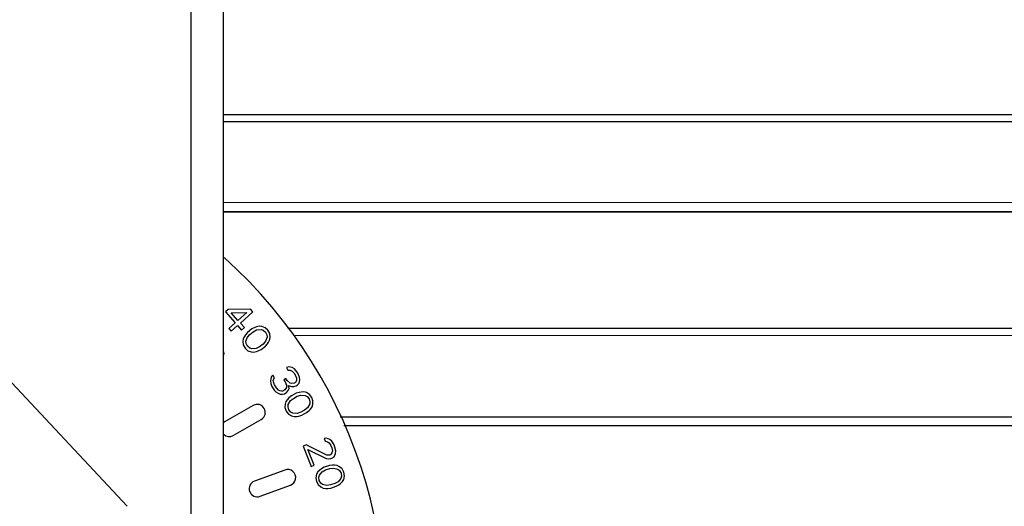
# Paper-space layout 'Sheet' of a CAD drawing. Header units: inches. Extents: x 0.2 to 10.8, y 0.2 to 8.3.
# Tile 281 of 545: x 5.651 to 5.894, y 4.267 to 4.387. Entities that reach past the tile are written whole.
import ezdxf

# ---------------------------------------------------------------- set-up
doc = ezdxf.new("R2010")
doc.units = ezdxf.units.IN
doc.header["$MEASUREMENT"] = 0
doc.layers.get('0').update_dxf_attribs({"lineweight": 5})
doc.layers.add('02___PRT_ALL_AXES', color=7, linetype='Continuous')
doc.styles.add('My Text', font='tahoma.ttf')
doc.dimstyles.new('My Dimension - mm [in] (ANSI)$0', dxfattribs={"dimtxt": 0.12, "dimasz": 0.09842519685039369, "dimexe": 0.125, "dimexo": 0.06299999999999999, "dimgap": 0.03149606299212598, "dimtad": 0, "dimlfac": 250, "dimzin": 4, "dimdsep": 46, "dimtxsty": 'My Text', "dimblk": 'Filled-1', "dimcen": 0.09, "dimclrd": 1, "dimclre": 1, "dimclrt": 1, "dimadec": 1, "dimazin": 1, "dimtfac": 1, "dimtofl": 0, "dimtmove": 0, "dimatfit": 3, "dimfxl": 1, "dimtolj": 1, "dimtzin": 4, "dimlwd": -1, "dimlwe": -1, "dimarcsym": 0})

# ---------------------------------------------------------------- blocks, each defined once
blk = doc.blocks.new('*D7')
at = {"color": 1, "true_color": 0xff0000}
for p, q in [((2.885847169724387, 4.510735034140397), (2.885847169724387, 3.015490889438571)), ((4.10887950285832, 4.510735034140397), (4.10887950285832, 3.015490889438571)), ((2.984272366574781, 3.140490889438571), (4.010454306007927, 3.140490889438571)), ((4.10887950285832, 3.140490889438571), (4.20730469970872, 3.140490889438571))]:
    blk.add_line(p, q, dxfattribs=at)
at = {"layer": 'Defpoints', "color": 0}
for p in [(2.885847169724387, 4.573735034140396), (4.10887950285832, 4.573735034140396), (4.10887950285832, 3.140490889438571)]:
    blk.add_point(p, dxfattribs=at)
at = {"color": 1, "true_color": 0xff0000, "insert": (5.07271614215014, 3.140490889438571), "char_height": 0.12, "attachment_point": 5, "style": 'My Text'}
blk.add_mtext('\\A1;305.76 mm [12.038 in]', dxfattribs=at)
blk = doc.blocks.new('Filled-1')
blk = doc.blocks.new('*D8')
at = {"color": 1, "true_color": 0xff0000}
for p, q in [((6.727077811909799, 4.262239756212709), (6.727077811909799, 3.3069249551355)), ((4.737050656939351, 4.189303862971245), (4.737050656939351, 3.3069249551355)), ((4.638625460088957, 3.4319249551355), (4.540200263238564, 3.4319249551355)), ((6.825503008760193, 3.4319249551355), (6.923928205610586, 3.4319249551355))]:
    blk.add_line(p, q, dxfattribs=at)
at = {"layer": 'Defpoints', "color": 0}
for p in [(6.727077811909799, 4.325239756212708), (4.737050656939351, 4.252303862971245), (6.727077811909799, 3.4319249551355)]:
    blk.add_point(p, dxfattribs=at)
at = {"color": 1, "true_color": 0xff0000, "insert": (5.732064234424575, 3.4319249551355), "char_height": 0.12, "attachment_point": 5, "style": 'My Text'}
blk.add_mtext('\\A1;497.51 mm [19.587 in]', dxfattribs=at)

psp = doc.layouts.new('Sheet')

# ---------------------------------------------------------------- linework, layer by layer
at = {"color": 0, "linetype": 'ByBlock', "lineweight": -3}
for p, q in [((5.693310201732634, 4.244640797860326), (5.693310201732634, 5.551297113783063)), ((5.701310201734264, 4.227297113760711), (5.701310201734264, 5.543297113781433)), ((5.701310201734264, 4.363974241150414), (6.4823441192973, 4.363975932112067)), ((5.701310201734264, 4.362265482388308), (6.482346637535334, 4.361986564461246)), ((6.482455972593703, 4.341938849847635), (5.701310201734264, 4.342182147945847)), ((5.701310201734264, 4.339936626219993), (6.482441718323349, 4.33993035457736)), ((6.226182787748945, 4.339926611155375), (5.701310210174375, 4.339931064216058)), ((5.702478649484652, 4.315748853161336), (5.701792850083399, 4.315136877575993)), ((5.701792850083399, 4.315136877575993), (5.704189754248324, 4.312450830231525)), ((5.707961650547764, 4.31581669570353), (5.702478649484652, 4.315748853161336)), ((5.703177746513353, 4.314965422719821), (5.707047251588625, 4.315000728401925)), ((5.704875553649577, 4.313062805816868), (5.703177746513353, 4.314965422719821)), ((5.707047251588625, 4.315000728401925), (5.704875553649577, 4.313062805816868)), ((5.705474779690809, 4.312391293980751), (5.708560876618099, 4.315145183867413)), ((5.708560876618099, 4.315145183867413), (5.707961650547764, 4.31581669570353)), ((5.704189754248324, 4.312450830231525), (5.702589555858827, 4.311022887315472)), ((5.703188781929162, 4.310351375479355), (5.704788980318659, 4.311779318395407)), ((5.704788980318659, 4.311779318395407), (5.705787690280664, 4.310660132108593)), ((5.706473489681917, 4.311272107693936), (5.705474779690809, 4.312391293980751)), ((5.709476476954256, 4.311471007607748), (5.709022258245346, 4.311305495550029)), ((5.710143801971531, 4.311612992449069), (5.709476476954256, 4.311471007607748)), ((5.710783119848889, 4.31154241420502), (5.710143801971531, 4.311612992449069)), ((5.711607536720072, 4.311235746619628), (5.710783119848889, 4.31154241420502)), ((5.702589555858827, 4.311022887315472), (5.703188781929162, 4.310351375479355)), ((5.705787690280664, 4.310660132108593), (5.706473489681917, 4.311272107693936)), ((5.706462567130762, 4.309108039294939), (5.706165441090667, 4.308493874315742)), ((5.70673168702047, 4.309509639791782), (5.706462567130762, 4.309108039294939)), ((5.70724191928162, 4.310100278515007), (5.70673168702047, 4.309509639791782)), ((5.706841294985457, 4.307880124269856), (5.707194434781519, 4.308919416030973)), ((5.707194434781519, 4.308919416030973), (5.707825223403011, 4.309604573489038)), ((5.708326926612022, 4.310950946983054), (5.70724191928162, 4.310100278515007)), ((5.707825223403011, 4.309604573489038), (5.708669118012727, 4.310266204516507)), ((5.709022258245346, 4.311305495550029), (5.708326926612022, 4.310950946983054)), ((5.708669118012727, 4.310266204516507), (5.709485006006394, 4.310715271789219)), ((5.709485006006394, 4.310715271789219), (5.710578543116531, 4.310810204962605)), ((5.710578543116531, 4.310810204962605), (5.711097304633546, 4.310645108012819)), ((5.711097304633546, 4.310645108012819), (5.711680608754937, 4.310149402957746)), ((5.712283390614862, 4.310621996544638), (5.711607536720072, 4.311235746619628)), ((5.711680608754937, 4.310149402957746), (5.712022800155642, 4.3094646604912)), ((5.712059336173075, 4.308921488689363), (5.711706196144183, 4.307882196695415)), ((5.712022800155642, 4.3094646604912), (5.712059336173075, 4.308921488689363)), ((5.712718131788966, 4.309819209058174), (5.712283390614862, 4.310621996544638)), ((5.71281921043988, 4.30894542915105), (5.712718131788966, 4.309819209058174)), ((5.712735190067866, 4.308307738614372), (5.71281921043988, 4.30894542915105)), ((5.717217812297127, 4.311115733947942), (6.482577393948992, 4.311127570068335)), ((6.482595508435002, 4.309136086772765), (5.718709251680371, 4.309282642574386)), ((5.706165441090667, 4.308493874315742), (5.706081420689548, 4.30785618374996)), ((5.706081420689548, 4.30785618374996), (5.706182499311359, 4.306982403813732)), ((5.706182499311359, 4.306982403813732), (5.706617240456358, 4.306179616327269)), ((5.70687783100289, 4.307336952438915), (5.706841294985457, 4.307880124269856)), ((5.707220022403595, 4.306652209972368), (5.70687783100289, 4.307336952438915)), ((5.707803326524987, 4.306156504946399), (5.707220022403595, 4.306652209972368)), ((5.710231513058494, 4.306535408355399), (5.709415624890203, 4.306086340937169)), ((5.71107540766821, 4.307197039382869), (5.710231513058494, 4.306535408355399)), ((5.710573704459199, 4.305850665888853), (5.711658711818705, 4.3067013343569)), ((5.711706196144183, 4.307882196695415), (5.71107540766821, 4.307197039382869)), ((5.711658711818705, 4.3067013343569), (5.712168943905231, 4.307291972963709)), ((5.712168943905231, 4.307291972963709), (5.712438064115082, 4.307693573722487)), ((5.712438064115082, 4.307693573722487), (5.712735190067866, 4.308307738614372)), ((5.706617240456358, 4.306179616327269), (5.707293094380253, 4.305565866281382)), ((5.707293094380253, 4.305565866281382), (5.708117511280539, 4.305259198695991)), ((5.708322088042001, 4.305991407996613), (5.707803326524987, 4.306156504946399)), ((5.708117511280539, 4.305259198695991), (5.708756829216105, 4.305188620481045)), ((5.709415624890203, 4.306086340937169), (5.708322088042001, 4.305991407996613)), ((5.708756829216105, 4.305188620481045), (5.709424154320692, 4.305330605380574)), ((5.709424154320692, 4.305330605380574), (5.709878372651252, 4.305496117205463)), ((5.709878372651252, 4.305496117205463), (5.710573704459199, 4.305850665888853)), ((5.713506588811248, 4.299512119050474), (5.713194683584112, 4.29914276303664)), ((5.713901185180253, 4.298874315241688), (5.713506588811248, 4.299512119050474)), ((5.717442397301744, 4.301594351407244), (5.716842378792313, 4.301399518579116)), ((5.716842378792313, 4.301399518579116), (5.717236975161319, 4.30076171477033)), ((5.717236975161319, 4.30076171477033), (5.717785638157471, 4.300748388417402)), ((5.718279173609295, 4.301406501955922), (5.717442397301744, 4.301594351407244)), ((5.717785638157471, 4.300748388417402), (5.718282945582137, 4.300526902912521)), ((5.7188554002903, 4.30105745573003), (5.718279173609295, 4.301406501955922)), ((5.718282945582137, 4.300526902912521), (5.718807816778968, 4.299969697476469)), ((5.718807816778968, 4.299969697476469), (5.719123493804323, 4.299459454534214)), ((5.719538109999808, 4.30024512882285), (5.7188554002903, 4.30105745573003)), ((5.719123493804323, 4.299459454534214), (5.7193878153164, 4.298741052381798)), ((5.719695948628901, 4.299990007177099), (5.719538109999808, 4.30024512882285)), ((5.720118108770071, 4.299016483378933), (5.719695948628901, 4.299990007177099)), ((5.71296169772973, 4.298645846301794), (5.712937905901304, 4.298101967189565)), ((5.712937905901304, 4.298101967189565), (5.712993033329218, 4.297430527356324)), ((5.713194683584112, 4.29914276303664), (5.71296169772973, 4.298645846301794)), ((5.712993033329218, 4.297430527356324), (5.713178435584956, 4.296839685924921)), ((5.713178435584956, 4.296839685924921), (5.713809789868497, 4.295819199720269)), ((5.713616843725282, 4.298169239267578), (5.713719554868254, 4.298585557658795)), ((5.713644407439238, 4.297833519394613), (5.713616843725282, 4.298169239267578)), ((5.713908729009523, 4.297115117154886), (5.713644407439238, 4.297833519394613)), ((5.713719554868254, 4.298585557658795), (5.713901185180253, 4.298874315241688)), ((5.714382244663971, 4.296349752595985), (5.713908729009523, 4.297115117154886)), ((5.71672341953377, 4.298680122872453), (5.716202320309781, 4.298357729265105)), ((5.716202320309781, 4.298357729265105), (5.716517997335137, 4.297847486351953)), ((5.716517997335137, 4.297847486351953), (5.716861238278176, 4.297001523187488)), ((5.717039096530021, 4.298169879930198), (5.71672341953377, 4.298680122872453)), ((5.716861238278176, 4.297001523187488), (5.716837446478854, 4.296457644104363)), ((5.717773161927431, 4.297565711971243), (5.717039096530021, 4.298169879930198)), ((5.717409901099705, 4.296988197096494), (5.718116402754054, 4.296719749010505)), ((5.717543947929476, 4.296189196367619), (5.717409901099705, 4.296988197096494)), ((5.718191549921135, 4.297471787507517), (5.717773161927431, 4.297565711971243)), ((5.718870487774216, 4.297539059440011), (5.718191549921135, 4.297471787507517)), ((5.718665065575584, 4.296706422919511), (5.719265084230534, 4.296901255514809)), ((5.719131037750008, 4.297700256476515), (5.718870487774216, 4.297539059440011)), ((5.719364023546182, 4.298197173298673), (5.719131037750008, 4.297700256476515)), ((5.719265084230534, 4.296901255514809), (5.719525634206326, 4.29706245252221)), ((5.7193878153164, 4.298741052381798), (5.719364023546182, 4.298197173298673)), ((5.719525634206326, 4.29706245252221), (5.719967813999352, 4.297512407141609)), ((5.719967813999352, 4.297512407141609), (5.720173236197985, 4.298345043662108)), ((5.720173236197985, 4.298345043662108), (5.720118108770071, 4.299016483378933)), ((5.713809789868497, 4.295819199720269), (5.714255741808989, 4.295389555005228)), ((5.714255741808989, 4.295389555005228), (5.714831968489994, 4.295040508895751)), ((5.71490711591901, 4.295792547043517), (5.714382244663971, 4.296349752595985)), ((5.714831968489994, 4.295040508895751), (5.715329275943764, 4.294819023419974)), ((5.715195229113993, 4.295618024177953), (5.71490711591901, 4.295792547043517)), ((5.715613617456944, 4.295524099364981), (5.715195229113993, 4.295618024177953)), ((5.715329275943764, 4.294819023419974), (5.715877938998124, 4.294805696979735)), ((5.715953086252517, 4.295557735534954), (5.715613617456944, 4.295524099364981)), ((5.715877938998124, 4.294805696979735), (5.716347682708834, 4.294919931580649)), ((5.716474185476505, 4.295880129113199), (5.715953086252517, 4.295557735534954)), ((5.716347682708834, 4.294919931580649), (5.716868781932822, 4.295242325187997)), ((5.716837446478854, 4.296457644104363), (5.716474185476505, 4.295880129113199)), ((5.716868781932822, 4.295242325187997), (5.717310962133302, 4.295692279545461)), ((5.717310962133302, 4.295692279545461), (5.717543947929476, 4.296189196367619)), ((5.718079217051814, 4.294370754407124), (5.71747553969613, 4.293876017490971)), ((5.719293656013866, 4.295023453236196), (5.718079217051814, 4.294370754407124)), ((5.718116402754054, 4.296719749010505), (5.718665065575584, 4.296706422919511)), ((5.720039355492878, 4.295253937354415), (5.719293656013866, 4.295023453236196)), ((5.719513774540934, 4.294290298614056), (5.720394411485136, 4.294593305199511)), ((5.720515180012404, 4.295339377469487), (5.720039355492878, 4.295253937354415)), ((5.720394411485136, 4.294593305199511), (5.721488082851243, 4.29449993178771)), ((5.721196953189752, 4.29536521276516), (5.720515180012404, 4.295339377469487)), ((5.721814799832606, 4.295186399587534), (5.721196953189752, 4.29536521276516)), ((5.721488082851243, 4.29449993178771), (5.721970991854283, 4.294248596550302)), ((5.722574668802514, 4.294743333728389), (5.721814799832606, 4.295186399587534)), ((5.723135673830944, 4.294023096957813), (5.722574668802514, 4.294743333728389)), ((5.708644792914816, 4.292029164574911), (5.701716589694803, 4.288029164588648)), ((5.71655223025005, 4.292358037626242), (5.716502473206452, 4.291479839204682)), ((5.716744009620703, 4.292971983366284), (5.71655223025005, 4.292358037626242)), ((5.717141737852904, 4.293526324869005), (5.716744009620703, 4.292971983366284)), ((5.71747553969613, 4.293876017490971), (5.717141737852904, 4.293526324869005)), ((5.717248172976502, 4.291710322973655), (5.717305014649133, 4.292251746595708)), ((5.717305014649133, 4.292251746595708), (5.717830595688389, 4.293215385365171)), ((5.717830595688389, 4.293215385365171), (5.718569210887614, 4.293782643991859)), ((5.718569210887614, 4.293782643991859), (5.719513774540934, 4.294290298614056)), ((5.721970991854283, 4.294248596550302), (5.722460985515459, 4.293660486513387)), ((5.722624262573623, 4.292385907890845), (5.722098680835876, 4.291422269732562)), ((5.722460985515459, 4.293660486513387), (5.72268110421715, 4.292927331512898)), ((5.72268110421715, 4.292927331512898), (5.722624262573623, 4.292385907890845)), ((5.723426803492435, 4.293157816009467), (5.723135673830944, 4.294023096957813)), ((5.72318526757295, 4.291665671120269), (5.723377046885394, 4.292279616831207)), ((5.723377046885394, 4.292279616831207), (5.723426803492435, 4.293157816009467)), ((5.716502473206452, 4.291479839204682), (5.716793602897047, 4.290614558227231)), ((5.716793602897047, 4.290614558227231), (5.717354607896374, 4.289894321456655)), ((5.717468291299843, 4.290977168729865), (5.717248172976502, 4.291710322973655)), ((5.717354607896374, 4.289894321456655), (5.718114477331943, 4.289451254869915)), ((5.717958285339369, 4.290389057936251), (5.717468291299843, 4.290977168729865)), ((5.718441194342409, 4.290137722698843), (5.717958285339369, 4.290389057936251)), ((5.718114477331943, 4.289451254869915), (5.718732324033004, 4.289272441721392)), ((5.719534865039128, 4.290044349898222), (5.718441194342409, 4.290137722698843)), ((5.720415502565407, 4.290347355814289), (5.719534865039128, 4.290044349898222)), ((5.71988992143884, 4.289383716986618), (5.720635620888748, 4.289614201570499)), ((5.721360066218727, 4.29085501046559), (5.720415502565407, 4.290347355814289)), ((5.720635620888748, 4.289614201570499), (5.7218500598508, 4.290266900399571)), ((5.722098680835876, 4.291422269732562), (5.721360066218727, 4.29085501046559)), ((5.7218500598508, 4.290266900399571), (5.722453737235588, 4.290761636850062)), ((5.722453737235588, 4.290761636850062), (5.722787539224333, 4.291111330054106)), ((5.722787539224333, 4.291111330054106), (5.72318526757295, 4.291665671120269)), ((5.703716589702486, 4.284565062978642), (5.710644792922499, 4.288565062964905)), ((5.718732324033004, 4.289272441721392), (5.719414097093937, 4.289298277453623)), ((5.719414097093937, 4.289298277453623), (5.71988992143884, 4.289383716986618)), ((5.730151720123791, 4.289218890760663), (6.482655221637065, 4.289085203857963)), ((5.731073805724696, 4.287096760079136), (6.523943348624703, 4.28706089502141)), ((5.721708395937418, 4.28224707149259), (5.720996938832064, 4.281963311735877)), ((5.726821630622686, 4.279764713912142), (5.721708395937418, 4.28224707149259)), ((5.72679973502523, 4.283954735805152), (5.726174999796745, 4.28386705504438)), ((5.726174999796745, 4.28386705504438), (5.726452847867, 4.283170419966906)), ((5.726452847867, 4.283170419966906), (5.726990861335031, 4.283062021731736)), ((5.72759117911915, 4.283624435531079), (5.72679973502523, 4.283954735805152)), ((5.726990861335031, 4.283062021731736), (5.727442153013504, 4.282757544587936)), ((5.727442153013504, 4.282757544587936), (5.727862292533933, 4.282117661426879)), ((5.728098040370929, 4.283180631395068), (5.72759117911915, 4.283624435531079)), ((5.728629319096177, 4.282262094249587), (5.728098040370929, 4.283180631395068)), ((5.72885159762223, 4.28170478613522), (5.728629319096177, 4.282262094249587)), ((5.720996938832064, 4.281963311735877), (5.722997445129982, 4.276947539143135)), ((5.722152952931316, 4.281132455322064), (5.726672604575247, 4.278897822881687)), ((5.723708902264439, 4.277231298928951), (5.722152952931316, 4.281132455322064)), ((5.727501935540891, 4.279713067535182), (5.726821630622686, 4.279764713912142)), ((5.727786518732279, 4.279826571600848), (5.727501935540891, 4.279713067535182)), ((5.728102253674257, 4.28027548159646), (5.727786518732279, 4.279826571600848)), ((5.727862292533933, 4.282117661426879), (5.728084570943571, 4.281560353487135)), ((5.728084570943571, 4.281560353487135), (5.728220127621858, 4.280806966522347)), ((5.728220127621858, 4.280806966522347), (5.728102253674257, 4.28027548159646)), ((5.72863353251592, 4.279356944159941), (5.72898041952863, 4.280141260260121)), ((5.729042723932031, 4.280812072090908), (5.72885159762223, 4.28170478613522)), ((5.72898041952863, 4.280141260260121), (5.729042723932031, 4.280812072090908)), ((5.726672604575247, 4.278897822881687), (5.727210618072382, 4.278789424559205)), ((5.727210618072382, 4.278789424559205), (5.727835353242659, 4.278877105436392)), ((5.728256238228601, 4.277259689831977), (5.727481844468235, 4.27716219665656)), ((5.727835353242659, 4.278877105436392), (5.72811993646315, 4.278990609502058)), ((5.72811993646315, 4.278990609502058), (5.72863353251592, 4.279356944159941)), ((5.728739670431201, 4.277261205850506), (5.728256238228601, 4.277259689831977)), ((5.729415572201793, 4.277168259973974), (5.728739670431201, 4.277261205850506)), ((5.716474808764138, 4.276062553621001), (5.708957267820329, 4.273326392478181)), ((5.722997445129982, 4.276947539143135), (5.723708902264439, 4.277231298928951)), ((5.724319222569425, 4.275013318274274), (5.72411772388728, 4.274157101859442)), ((5.724614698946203, 4.275584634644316), (5.724319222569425, 4.275013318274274)), ((5.725102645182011, 4.276061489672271), (5.724614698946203, 4.275584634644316)), ((5.725042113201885, 4.2747779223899), (5.725727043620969, 4.275635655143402)), ((5.725492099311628, 4.276347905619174), (5.725102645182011, 4.276061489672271)), ((5.726172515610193, 4.276730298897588), (5.725492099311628, 4.276347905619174)), ((5.725727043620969, 4.275635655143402), (5.726552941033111, 4.276066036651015)), ((5.727481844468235, 4.27716219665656), (5.726172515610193, 4.276730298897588)), ((5.726552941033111, 4.276066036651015), (5.727571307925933, 4.276401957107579)), ((5.727571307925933, 4.276401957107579), (5.728491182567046, 4.276547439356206)), ((5.728491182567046, 4.276547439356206), (5.729552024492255, 4.276265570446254)), ((5.729992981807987, 4.276884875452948), (5.729415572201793, 4.277168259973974)), ((5.729552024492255, 4.276265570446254), (5.729983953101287, 4.275934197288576)), ((5.729983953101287, 4.275934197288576), (5.73036437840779, 4.275269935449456)), ((5.73066436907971, 4.276316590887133), (5.729992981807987, 4.276884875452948)), ((5.73036437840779, 4.275269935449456), (5.730453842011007, 4.274509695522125)), ((5.731091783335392, 4.275509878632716), (5.73066436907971, 4.276316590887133)), ((5.731228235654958, 4.274607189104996), (5.731091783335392, 4.275509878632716)), ((5.72411772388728, 4.274157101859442), (5.724254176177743, 4.273254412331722)), ((5.724254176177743, 4.273254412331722), (5.724681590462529, 4.272447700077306)), ((5.724681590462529, 4.272447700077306), (5.725352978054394, 4.271879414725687)), ((5.724892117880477, 4.274254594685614), (5.725042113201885, 4.2747779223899)), ((5.72498158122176, 4.27349435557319), (5.724892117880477, 4.274254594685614)), ((5.725362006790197, 4.272830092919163), (5.72498158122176, 4.27349435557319)), ((5.72579393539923, 4.272498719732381), (5.725362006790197, 4.272830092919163)), ((5.726854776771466, 4.272216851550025), (5.72579393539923, 4.272498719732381)), ((5.728793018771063, 4.27269825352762), (5.72777465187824, 4.272362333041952)), ((5.729618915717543, 4.273128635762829), (5.728793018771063, 4.27269825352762)), ((5.729173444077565, 4.272033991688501), (5.729853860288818, 4.27241638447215)), ((5.730303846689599, 4.273986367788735), (5.729618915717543, 4.273128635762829)), ((5.729853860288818, 4.27241638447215), (5.730243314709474, 4.272702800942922)), ((5.730243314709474, 4.272702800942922), (5.730731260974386, 4.273179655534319)), ((5.730453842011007, 4.274509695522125), (5.730303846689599, 4.273986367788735)), ((5.730731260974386, 4.273179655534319), (5.731026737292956, 4.273750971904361)), ((5.731026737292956, 4.273750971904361), (5.731228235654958, 4.274607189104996)), ((5.710325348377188, 4.269567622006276), (5.7178428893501, 4.272303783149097)), ((5.725352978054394, 4.271879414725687), (5.725930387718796, 4.271596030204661)), ((5.725930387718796, 4.271596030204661), (5.72660628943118, 4.271503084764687)), ((5.72660628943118, 4.271503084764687), (5.727089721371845, 4.271504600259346)), ((5.72777465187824, 4.272362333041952), (5.726854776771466, 4.272216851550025)), ((5.727089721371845, 4.271504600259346), (5.727864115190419, 4.271602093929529)), ((5.727864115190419, 4.271602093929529), (5.729173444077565, 4.272033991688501))]:
    psp.add_line(p, q, dxfattribs=at)
for centre, radius, start, end in [((5.62131020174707, 4.239297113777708), 0.12, 216.8659434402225, 48.07939693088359), ((5.699446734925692, 4.304861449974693), 0.002, 341.0916575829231, 18.91150722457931), ((5.70964479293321, 4.29029711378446), 0.002, 300.0000001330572, 120.0000001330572), ((5.702716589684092, 4.286297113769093), 0.002, 120.0000001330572, 135.103293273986), ((5.702716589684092, 4.286297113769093), 0.002, 224.933380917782, 300.0000001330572), ((5.717158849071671, 4.274183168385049), 0.002, 290.0000002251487, 110.0000002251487), ((5.709641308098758, 4.271447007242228), 0.002, 110.0000002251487, 290.0000002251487)]:
    psp.add_arc(centre, radius, start, end, dxfattribs=at)
at = {"layer": '02___PRT_ALL_AXES', "color": 0, "linetype": 'ByBlock', "lineweight": -3}
psp.add_line((5.677450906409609, 4.267085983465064), (5.565531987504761, 4.386961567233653), dxfattribs=at)

# ---------------------------------------------------------------- dimensions: what is measured, and where the dimension line sits
dim = psp.add_linear_dim(base=(4.10887950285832, 3.140490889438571), p1=(2.885847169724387, 4.573735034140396), p2=(4.10887950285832, 4.573735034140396), dimstyle='My Dimension - mm [in] (ANSI)$0', override={"dimpost": ' mm'})
dim.commit()
dim.dimension.update_dxf_attribs({"geometry": '*D7', "text_midpoint": (5.07271614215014, 3.140490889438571), "dimtype": 160})
dim = psp.add_linear_dim(base=(6.727077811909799, 3.4319249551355), p1=(4.737050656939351, 4.252303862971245), p2=(6.727077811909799, 4.325239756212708), dimstyle='My Dimension - mm [in] (ANSI)$0', override={"dimpost": ' mm'})
dim.commit()
dim.dimension.update_dxf_attribs({"geometry": '*D8', "text_midpoint": (5.732064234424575, 3.4319249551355)})

doc.saveas('drawing.dxf')
